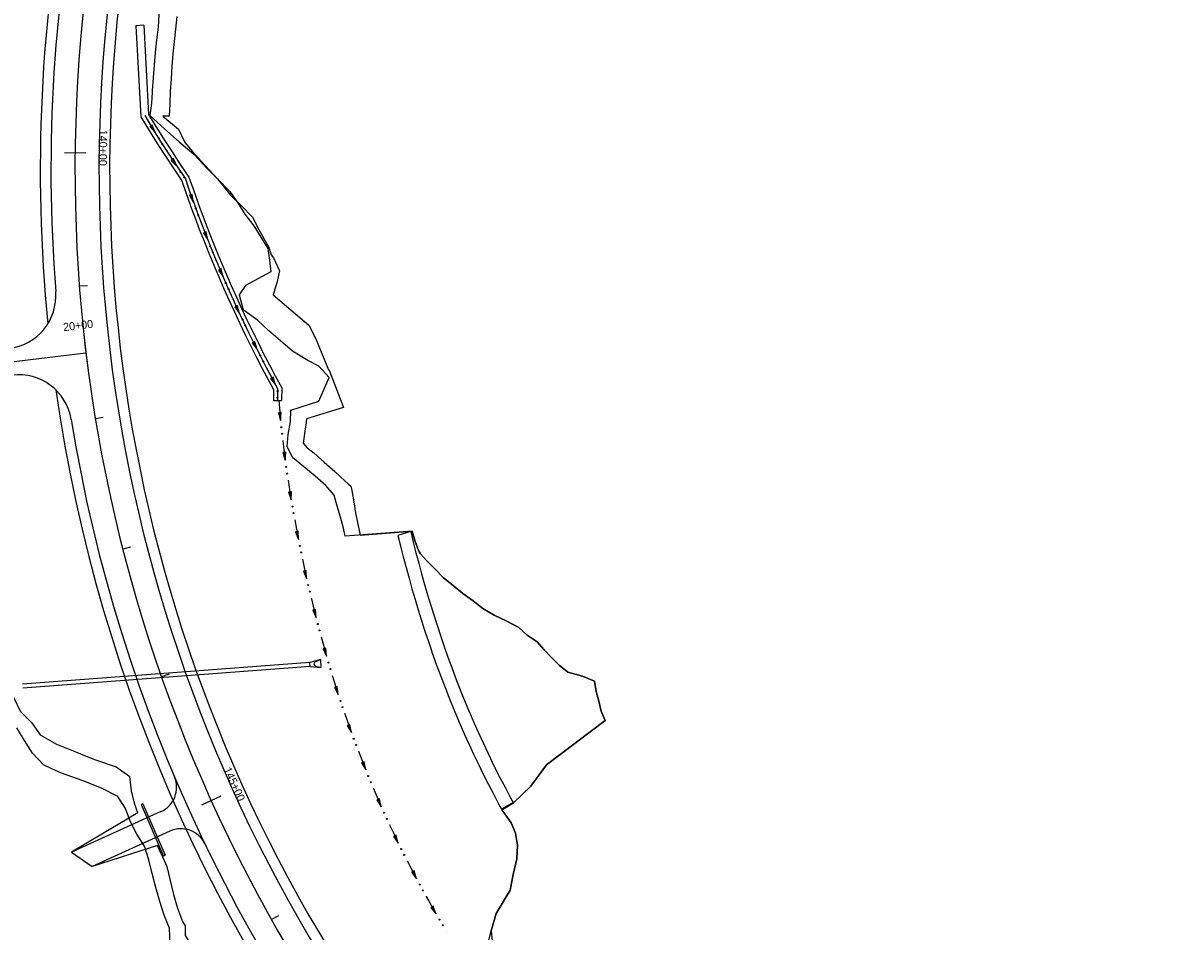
# Model space of a CAD drawing. Extents: x 979959 to 994833, y 1835619 to 1845316.
# Drawn here: x 980546 to 981407, y 1839009 to 1839689 of the extents above; entities that cross this region are included whole.
import ezdxf

# ---------------------------------------------------------------- set-up
doc = ezdxf.new("R2010")
doc.units = 0
for name, color, linetype in [('Future 5 Lane Construction Limits', 7, 'Continuous'), ('R_CONCRETE', 7, 'Continuous'), ('R_Drainage', 7, 'Continuous'), ('R_Horz Alg', 7, 'Continuous'), ('R_Horz Alg Stationing', 7, 'Continuous'), ('R_Proposed Const Limits', 7, 'Continuous'), ('R_Proposed Road', 7, 'Continuous'), ('R_Special Ditch', 7, 'Continuous')]:
    doc.layers.add(name, color=color, linetype=linetype)

msp = doc.modelspace()

# ---------------------------------------------------------------- linework, layer by layer
at = {"layer": 'Future 5 Lane Construction Limits'}
for points in [[(980661.5, 1839693.96), (980660.64, 1839684.61), (980659.71, 1839675.27), (980658.72, 1839665.93), (980657.92, 1839656.57), (980657.53, 1839652.03), (980657.24, 1839647.21), (980656.64, 1839637.84), (980656.27, 1839628.45), (980655.92, 1839619.34), (980651.06, 1839619.25), (980662.91, 1839609.48), (980667.48, 1839599.48), (980673.3, 1839592.84), (980675.54, 1839590.32), (980679.9, 1839585.51), (980692.13, 1839572.37), (980701.95, 1839560.21), (980709.97, 1839552.05), (980718.36, 1839543.49), (980723.08, 1839534.26), (980726.84, 1839527.62), (980730.59, 1839521.03), (980732.41, 1839515.32), (980733.97, 1839513.09), (980738.64, 1839503.38), (980736.51, 1839494.33), (980734.08, 1839486.42), (980733.74, 1839485.32), (980760.6, 1839462.53), (980765.76, 1839452.42), (980770.23, 1839441.36), (980775.36, 1839429.18), (980775.83, 1839428.82), (980786.57, 1839400.9), (980758.87, 1839392.38), (980758.47, 1839389.78), (980757.52, 1839383.29), (980756.26, 1839374.17), (980759.24, 1839370.76), (980764.29, 1839367.03), (980772, 1839359.93), (980779.94, 1839353), (980787.46, 1839346.06), (980790.07, 1839343.81), (980792.09, 1839341.96), (980792.78, 1839338.67), (980794.24, 1839330.31), (980795.5, 1839321.89), (980797.21, 1839313.57), (980799.03, 1839305.27), (980837.96, 1839308.22), (980840.15, 1839300.37), (980841.97, 1839295.64), (980843.2, 1839292.79), (980844.19, 1839291.25), (980848.91, 1839286.11), (980855.24, 1839279.7), (980861.61, 1839273.38), (980868.69, 1839267.39), (980876.1, 1839261.6), (980883.61, 1839255.94), (980887.45, 1839253.07), (980891.1, 1839250.38), (980899.56, 1839245.29), (980909.03, 1839240.73), (980917.84, 1839236.02), (980924.22, 1839230.39), (980931.6, 1839225.27), (980937, 1839219.34), (980942.54, 1839213.52), (980948.18, 1839207.8), (980954.64, 1839202.53), (980965.81, 1839199.66), (980974.6, 1839195.76), (980975.81, 1839188.05), (980978.03, 1839180.83), (980979.59, 1839173.22), (980982.58, 1839166.36), (980938.77, 1839133.14), (980926.94, 1839117.2), (980914.01, 1839104.62), (980905.12, 1839099.43), (980907.55, 1839096.46), (980912.18, 1839089.52), (980915.52, 1839081.8), (980916.91, 1839072.85), (980916.42, 1839062.64), (980913.72, 1839050.87), (980911.49, 1839039.23), (980900.86, 1839021.78), (980897.3, 1839008.77), (980898.25, 1838998.69)], [(980656.5, 1838998.75), (980656.22, 1839010.65), (980652.21, 1839020.53), (980648.84, 1839030.71), (980645.96, 1839041.1), (980643.22, 1839051.52), (980640.49, 1839061.9), (980637.27, 1839072.01), (980631.68, 1839081.03), (980626.8, 1839090.39), (980623.08, 1839100.27), (980617.31, 1839109.26), (980605.24, 1839115.7), (980590.67, 1839121.3), (980575.25, 1839126.79), (980568.5, 1839129.83), (980561.59, 1839133.17), (980553.31, 1839141.75), (980547.32, 1839151.24), (980541.78, 1839160.94)]]:
    msp.add_lwpolyline(points, dxfattribs=at)
at = {"layer": 'R_CONCRETE'}
for p, q in [((980636.76, 1839687.43), (980630.76, 1839687.09)), ((980734.02, 1839406.17), (980740.01, 1839406.06))]:
    msp.add_line(p, q, dxfattribs=at)
for points in [[(980630.76, 1839687.09), (980634.54, 1839618.84), (980640.87, 1839608.46), (980646.91, 1839598.81), (980653.03, 1839589.27), (980659.23, 1839579.84), (980665.28, 1839570.86), (980668.36, 1839561.99), (980671.65, 1839552.79), (980671.97, 1839551.89), (980675.02, 1839543.64), (980678.46, 1839534.55), (980681.99, 1839525.52), (980685.59, 1839516.54), (980689.26, 1839507.63), (980693.02, 1839498.77), (980696.85, 1839489.98), (980700.75, 1839481.24), (980704.73, 1839472.57), (980708.77, 1839463.96), (980712.9, 1839455.41), (980717.09, 1839446.92), (980721.35, 1839438.5), (980725.68, 1839430.14), (980730.08, 1839421.85), (980734.17, 1839414.33), (980734.02, 1839406.17)], [(980636.76, 1839687.43), (980640.45, 1839620.67), (980645.98, 1839611.61), (980651.98, 1839602.02), (980658.06, 1839592.54), (980664.22, 1839583.17), (980670.7, 1839573.57), (980674.02, 1839563.98), (980677.29, 1839554.83), (980677.61, 1839553.96), (980680.64, 1839545.74), (980684.06, 1839536.7), (980687.56, 1839527.73), (980691.14, 1839518.81), (980694.8, 1839509.94), (980698.53, 1839501.14), (980702.34, 1839492.4), (980706.22, 1839483.72), (980710.17, 1839475.1), (980714.19, 1839466.54), (980718.29, 1839458.04), (980722.45, 1839449.61), (980726.69, 1839441.23), (980731, 1839432.93), (980735.37, 1839424.69), (980740.19, 1839415.8), (980740.01, 1839406.06)]]:
    msp.add_lwpolyline(points, dxfattribs=at)
at = {"layer": 'R_Drainage'}
for p, q in [((980761.42, 1839209.9), (980546.03, 1839193.63)), ((980769.43, 1839212.01), (980761.42, 1839209.9)), ((980761.65, 1839206.91), (980761.42, 1839209.9)), ((980765.42, 1839210.28), (980769.43, 1839212.01)), ((980769.89, 1839206.03), (980769.43, 1839212.01)), ((980761.65, 1839206.91), (980546.26, 1839190.64)), ((980761.65, 1839206.91), (980769.89, 1839206.03)), ((980765.66, 1839207.14), (980769.89, 1839206.03)), ((980636.23, 1839103.87), (980634.86, 1839103.28)), ((980634.86, 1839103.28), (980651.49, 1839064.71)), ((980636.23, 1839103.87), (980652.87, 1839065.31)), ((980652.87, 1839065.31), (980651.49, 1839064.71))]:
    msp.add_line(p, q, dxfattribs=at)
msp.add_arc((980766.08, 1839208.75), 1.67, 113.36254, 255.27729, dxfattribs=at)
at = {"layer": 'R_Horz Alg'}
msp.add_line((980490.52, 1839429.61), (980593.46, 1839442.01), dxfattribs=at)
msp.add_arc((981731.15, 1839579.08), 1145.92, 152.21752, 253.16792, dxfattribs=at)
at = {"layer": 'R_Horz Alg Stationing'}
for points in [[(980593.3, 1839591.59), (980577.3, 1839591.77)], [(980594.55, 1839492.22), (980588.56, 1839491.76)], [(980592.5, 1839449.95), (980594.42, 1839434.07)], [(980606.44, 1839393.49), (980600.52, 1839392.51)], [(980626.9, 1839296.17), (980621.08, 1839294.68)], [(980655.76, 1839201.01), (980650.09, 1839199.02)], [(980694.62, 1839109.54), (980680.05, 1839102.94)], [(980737.74, 1839020.01), (980732.52, 1839017.07)]]:
    msp.add_lwpolyline(points, dxfattribs=at)
at = {"layer": 'R_Proposed Const Limits'}
for p, q in [((980837.96, 1839308.22), (980787.77, 1839304.42)), ((980632.49, 1839096.99), (980582.76, 1839067.66)), ((980647.15, 1839072.6), (980598.03, 1839057.01)), ((980649.97, 1839066.5), (980647.15, 1839072.6))]:
    msp.add_line(p, q, dxfattribs=at)
for points in [[(980653.05, 1839771.7), (980654.57, 1839761.75), (980653.57, 1839752.26), (980652.65, 1839742.76), (980651.66, 1839733.29), (980650.73, 1839723.81), (980650.02, 1839714.32), (980649.08, 1839704.85), (980648.2, 1839695.39), (980647.5, 1839685.91), (980646.41, 1839676.46), (980645.42, 1839667.01), (980644.55, 1839657.54), (980643.78, 1839648.06), (980643.1, 1839638.58), (980643.02, 1839637.12), (980642.61, 1839629.08), (980641.32, 1839619.83)], [(980641.31, 1839619.84), (980652.34, 1839609.78), (980663.45, 1839600.14), (980674.22, 1839590.7), (980684.17, 1839580.42), (980692.13, 1839572.37), (980701.25, 1839562.88), (980707.1, 1839554.59), (980707.6, 1839553.74), (980712.64, 1839545.83), (980719.21, 1839537.2), (980724.46, 1839528.61), (980729.74, 1839520.11), (980730.97, 1839511.42), (980732.07, 1839502.73), (980713.07, 1839492.34), (980708.31, 1839485.27), (980711.26, 1839474.22)], [(980787.77, 1839304.42), (980786.62, 1839310.56), (980784.41, 1839318.84), (980781.86, 1839327.03), (980779.42, 1839335.25), (980773.32, 1839342.57), (980765.32, 1839349.52), (980756.77, 1839356.46), (980748.4, 1839363.55), (980744.33, 1839371.66), (980745.02, 1839380.78), (980746.85, 1839390.07), (980747.05, 1839399), (980768.1, 1839405.66), (980775.83, 1839423.41), (980767.97, 1839431.81), (980759.79, 1839436.16), (980748.19, 1839443.21), (980739.32, 1839450.79), (980730.49, 1839458.52), (980722, 1839466.42), (980711.26, 1839474.22)], [(980905.12, 1839099.43), (980914.01, 1839104.62), (980926.94, 1839117.2), (980938.77, 1839133.14), (980982.58, 1839166.36), (980979.59, 1839173.22), (980978.03, 1839180.83), (980975.81, 1839188.05), (980974.6, 1839195.76), (980965.81, 1839199.66), (980954.64, 1839202.53), (980948.18, 1839207.8), (980942.54, 1839213.52), (980937, 1839219.34), (980931.6, 1839225.27), (980924.22, 1839230.39), (980917.84, 1839236.02), (980909.03, 1839240.73), (980899.56, 1839245.29), (980891.1, 1839250.38), (980887.45, 1839253.07), (980883.61, 1839255.94), (980876.1, 1839261.6), (980868.69, 1839267.39), (980861.61, 1839273.38), (980855.24, 1839279.7), (980848.91, 1839286.11), (980844.19, 1839291.25), (980843.2, 1839292.79), (980841.97, 1839295.64), (980840.15, 1839300.37), (980837.96, 1839308.22)], [(980520.85, 1839200.49), (980533.91, 1839193.08), (980534.79, 1839190.85), (980539.33, 1839183.31), (980544.05, 1839173.34), (980552.68, 1839164.77), (980559.23, 1839155.55), (980571.42, 1839148.47), (980586.33, 1839142.6), (980593.7, 1839139.57), (980600.71, 1839136.75), (980616.08, 1839131.5), (980626.34, 1839124.39)], [(980632.49, 1839096.99), (980630.13, 1839103.31), (980627.53, 1839113.58), (980626.34, 1839124.39)], [(980890.66, 1838982.44), (980897.3, 1839008.77), (980900.86, 1839021.78), (980911.49, 1839039.23), (980913.72, 1839050.87), (980916.42, 1839062.64), (980916.91, 1839072.85), (980915.52, 1839081.8), (980912.18, 1839089.52), (980907.55, 1839096.46), (980905.12, 1839099.43)], [(980649.97, 1839066.5), (980654.08, 1839056.78), (980656.52, 1839046.33), (980659.06, 1839035.88), (980661.99, 1839025.59), (980665.91, 1839015.78), (980667.95, 1839012.47), (980667.94, 1839005.26), (980673.63, 1838996.02)]]:
    msp.add_lwpolyline(points, dxfattribs=at)
at = {"layer": 'R_Proposed Road'}
for p, q in [((980836.93, 1839307.91), (980827.36, 1839305.01)), ((980913.69, 1839104.84), (980905.04, 1839099.82)), ((980582.76, 1839067.66), (980598.03, 1839057.01))]:
    msp.add_line(p, q, dxfattribs=at)
for points in [[(980827.36, 1839305.01), (980828.99, 1839298.32), (980829.32, 1839296.98), (980831.36, 1839288.98), (980831.81, 1839287.23), (980833.46, 1839280.98), (980835.64, 1839273), (980837.88, 1839265.04), (980840.2, 1839257.09), (980842.59, 1839249.16), (980845.05, 1839241.24), (980846.34, 1839237.19), (980846.87, 1839235.52), (980847.58, 1839233.35), (980850.16, 1839225.51), (980850.18, 1839225.47), (980852.45, 1839218.79), (980852.86, 1839217.61), (980854.77, 1839212.16), (980855.62, 1839209.78), (980858.47, 1839201.98), (980861.4, 1839194.2), (980864.42, 1839186.46), (980864.97, 1839185.06), (980867.52, 1839178.74), (980870.7, 1839171.06), (980873.97, 1839163.41), (980877.32, 1839155.79), (980880.75, 1839148.21), (980884.26, 1839140.66), (980887.86, 1839133.15), (980889.21, 1839130.39), (980891.54, 1839125.67), (980895.3, 1839118.24), (980899.13, 1839110.84), (980903.05, 1839103.48), (980905.04, 1839099.82)], [(980836.93, 1839307.91), (980838.54, 1839301.3), (980838.87, 1839299.97), (980840.88, 1839292.04), (980841.32, 1839290.32), (980842.95, 1839284.13), (980845.1, 1839276.24), (980847.32, 1839268.35), (980849.61, 1839260.49), (980851.96, 1839252.64), (980854.39, 1839244.81), (980855.67, 1839240.79), (980856.2, 1839239.14), (980856.89, 1839236.99), (980859.44, 1839229.23), (980859.46, 1839229.19), (980861.7, 1839222.59), (980862.1, 1839221.42), (980863.99, 1839216.02), (980864.83, 1839213.67), (980867.65, 1839205.95), (980870.54, 1839198.25), (980873.52, 1839190.59), (980874.07, 1839189.2), (980876.59, 1839182.95), (980879.74, 1839175.35), (980882.97, 1839167.77), (980886.28, 1839160.23), (980889.67, 1839152.73), (980893.15, 1839145.26), (980896.7, 1839137.82), (980898.03, 1839135.09), (980900.34, 1839130.42), (980904.05, 1839123.06), (980907.85, 1839115.74), (980911.72, 1839108.46), (980913.69, 1839104.84)], [(980649.72, 1839097.99), (980582.76, 1839067.66)], [(980656.32, 1839083.41), (980598.03, 1839057.01)]]:
    msp.add_lwpolyline(points, dxfattribs=at)
for centre, radius, start, end in [((981731.15, 1839579.08), 1171.92, 152.21752, 185.64733), ((981731.15, 1839579.08), 1163.92, 152.21752, 184.48963), ((981731.15, 1839579.08), 1127.92, 152.21752, 253.16792), ((981731.15, 1839579.08), 1119.92, 152.21752, 253.16792), ((980530.93, 1839484.84), 40, 276.86988, 4.48963), ((980542.89, 1839385.55), 40, 9.25012, 96.86988), ((981731.15, 1839579.08), 1171.92, 188.09242, 253.16792), ((981731.15, 1839579.08), 1163.92, 189.25012, 253.16792), ((980641.47, 1839116.21), 20, 294.36988, 23.01469), ((980664.57, 1839065.2), 20, 25.72507, 114.36988)]:
    msp.add_arc(centre, radius, start, end, dxfattribs=at)
at = {"layer": 'R_Special Ditch'}
for p, q in [((980643.06, 1839612.62), (980641.26, 1839611.5)), ((980641.26, 1839611.5), (980645.34, 1839606.97)), ((980645.34, 1839606.97), (980643.06, 1839612.62)), ((980659.18, 1839587.3), (980657.41, 1839586.14)), ((980661.59, 1839581.71), (980659.18, 1839587.3)), ((980657.41, 1839586.14), (980661.59, 1839581.71)), ((980673.13, 1839560.69), (980671.14, 1839559.97)), ((980671.14, 1839559.97), (980674.16, 1839554.68)), ((980674.16, 1839554.68), (980673.13, 1839560.69)), ((980683.59, 1839532.56), (980681.62, 1839531.79)), ((980681.62, 1839531.79), (980684.79, 1839526.59)), ((980684.79, 1839526.59), (980683.59, 1839532.56)), ((980694.89, 1839504.76), (980692.94, 1839503.94)), ((980692.94, 1839503.94), (980696.25, 1839498.83)), ((980696.25, 1839498.83), (980694.89, 1839504.76)), ((980707.01, 1839477.32), (980705.09, 1839476.43)), ((980705.09, 1839476.43), (980708.55, 1839471.42)), ((980708.55, 1839471.42), (980707.01, 1839477.32)), ((980719.95, 1839450.25), (980718.06, 1839449.3)), ((980718.06, 1839449.3), (980721.71, 1839444.42)), ((980721.71, 1839444.42), (980719.95, 1839450.25)), ((980733.75, 1839423.61), (980731.89, 1839422.6)), ((980735.68, 1839417.83), (980733.75, 1839423.61)), ((980731.89, 1839422.6), (980735.68, 1839417.83)), ((980739.83, 1839397.24), (980737.72, 1839397.03)), ((980737.72, 1839397.03), (980739.39, 1839391.17)), ((980739.39, 1839391.17), (980739.83, 1839397.24)), ((980743.21, 1839367.42), (980741.11, 1839367.15)), ((980741.11, 1839367.15), (980742.93, 1839361.34)), ((980742.93, 1839361.34), (980743.21, 1839367.42)), ((980747.45, 1839337.73), (980745.36, 1839337.38)), ((980747.38, 1839331.63), (980747.45, 1839337.73)), ((980745.36, 1839337.38), (980747.38, 1839331.63)), ((980752.61, 1839308.16), (980750.53, 1839307.76)), ((980750.53, 1839307.76), (980752.7, 1839302.07)), ((980752.7, 1839302.07), (980752.61, 1839308.16)), ((980758.61, 1839278.76), (980756.54, 1839278.3)), ((980756.54, 1839278.3), (980758.88, 1839272.68)), ((980758.88, 1839272.68), (980758.61, 1839278.76)), ((980765.49, 1839249.56), (980763.44, 1839249.03)), ((980763.44, 1839249.03), (980765.96, 1839243.49)), ((980765.96, 1839243.49), (980765.49, 1839249.56)), ((980773.24, 1839220.57), (980771.21, 1839219.99)), ((980771.21, 1839219.99), (980773.87, 1839214.51)), ((980773.87, 1839214.51), (980773.24, 1839220.57)), ((980781.84, 1839191.82), (980779.82, 1839191.18)), ((980779.82, 1839191.18), (980782.63, 1839185.78)), ((980782.63, 1839185.78), (980781.84, 1839191.82)), ((980791.37, 1839163.38), (980789.38, 1839162.66)), ((980789.38, 1839162.66), (980792.42, 1839157.38)), ((980792.42, 1839157.38), (980791.37, 1839163.38)), ((980801.93, 1839135.3), (980799.97, 1839134.52)), ((980799.97, 1839134.52), (980803.17, 1839129.33)), ((980803.17, 1839129.33), (980801.93, 1839135.3)), ((980813.47, 1839107.6), (980811.53, 1839106.76)), ((980811.53, 1839106.76), (980814.89, 1839101.68)), ((980814.89, 1839101.68), (980813.47, 1839107.6)), ((980825.95, 1839080.33), (980824.05, 1839079.41)), ((980824.05, 1839079.41), (980827.63, 1839074.48)), ((980827.63, 1839074.48), (980825.95, 1839080.33)), ((980839.42, 1839053.52), (980837.54, 1839052.54)), ((980841.28, 1839047.72), (980839.42, 1839053.52)), ((980837.54, 1839052.54), (980841.28, 1839047.72)), ((980853.8, 1839027.19), (980851.96, 1839026.15)), ((980851.96, 1839026.15), (980855.84, 1839021.45)), ((980855.84, 1839021.45), (980853.8, 1839027.19))]:
    msp.add_line(p, q, dxfattribs=at)
for points in [[(980637.5, 1839619.76), (980643.43, 1839610.03), (980649.44, 1839600.42), (980655.54, 1839590.91), (980661.73, 1839581.51), (980667.99, 1839572.21), (980671.19, 1839562.98), (980674.47, 1839553.81), (980674.79, 1839552.92), (980677.83, 1839544.69), (980681.26, 1839535.63), (980684.77, 1839526.62), (980688.37, 1839517.68), (980692.03, 1839508.79), (980695.77, 1839499.96), (980699.59, 1839491.19), (980703.48, 1839482.48), (980707.45, 1839473.83), (980711.48, 1839465.25), (980715.59, 1839456.72), (980719.77, 1839448.26), (980724.02, 1839439.87), (980728.34, 1839431.53), (980732.73, 1839423.27), (980737.18, 1839415.06), (980737.01, 1839406.11)], [(980637.5, 1839619.76), (980643.43, 1839610.03), (980645.34, 1839606.97)], [(980653.37, 1839594.3), (980653.39, 1839594.27)], [(980653.39, 1839594.27), (980655.54, 1839590.91), (980661.59, 1839581.71)], [(980669.15, 1839568.86), (980669.17, 1839568.83)], [(980669.17, 1839568.83), (980671.19, 1839562.98), (980674.16, 1839554.68)], [(980679.37, 1839540.62), (980679.38, 1839540.58)], [(980679.38, 1839540.58), (980681.26, 1839535.63), (980684.77, 1839526.62), (980684.79, 1839526.59)], [(980690.42, 1839512.69), (980690.44, 1839512.65)], [(980690.44, 1839512.65), (980692.03, 1839508.79), (980695.77, 1839499.96), (980696.27, 1839498.83)], [(980702.31, 1839485.1), (980702.33, 1839485.07)], [(980702.33, 1839485.07), (980703.48, 1839482.48), (980707.45, 1839473.83), (980708.58, 1839471.43)], [(980715.03, 1839457.89), (980715.05, 1839457.86)], [(980715.05, 1839457.86), (980715.59, 1839456.72), (980719.77, 1839448.26), (980721.71, 1839444.42)], [(980728.58, 1839431.08), (980728.6, 1839431.05)], [(980728.6, 1839431.05), (980732.73, 1839423.27), (980735.68, 1839417.83)], [(980737.94, 1839406.1), (980738.74, 1839397.48), (980739.39, 1839391.17)], [(980741.05, 1839376.26), (980741.06, 1839376.22)], [(980741.06, 1839376.22), (980741.67, 1839371.11), (980742.8, 1839362.32), (980742.94, 1839361.34)], [(980745.05, 1839346.49), (980745.05, 1839346.45)], [(980745.05, 1839346.45), (980745.3, 1839344.76), (980746.66, 1839335.99), (980747.38, 1839331.63)], [(980749.93, 1839316.85), (980749.93, 1839316.81)], [(980749.93, 1839316.81), (980751.23, 1839309.72), (980752.7, 1839302.07)], [(980755.69, 1839287.37), (980755.7, 1839287.33)], [(980755.7, 1839287.33), (980756.5, 1839283.52), (980758.08, 1839276.26), (980758.41, 1839274.8), (980758.9, 1839272.68)], [(980762.31, 1839258.07), (980762.32, 1839258.04)], [(980762.32, 1839258.04), (980762.47, 1839257.41), (980764.61, 1839248.73), (980765.96, 1839243.49)], [(980769.8, 1839228.99), (980769.81, 1839228.95)], [(980769.81, 1839228.95), (980771.52, 1839222.77), (980773.87, 1839214.51)], [(980778.16, 1839200.1), (980779.12, 1839196.95), (980781.81, 1839188.37), (980782.66, 1839185.79)], [(980787.4, 1839171.56), (980787.41, 1839171.52)], [(980787.41, 1839171.52), (980787.48, 1839171.31), (980790.46, 1839162.81), (980792.42, 1839157.38)], [(980797.67, 1839143.33), (980797.68, 1839143.29)], [(980797.68, 1839143.29), (980799.92, 1839137.5), (980803.17, 1839129.33)], [(980808.92, 1839115.48), (980808.94, 1839115.45)], [(980808.94, 1839115.45), (980810.2, 1839112.46), (980813.8, 1839104.18), (980814.92, 1839101.69)], [(980821.14, 1839088.04), (980821.15, 1839088.01)], [(980821.15, 1839088.01), (980821.28, 1839087.73), (980825.15, 1839079.56), (980827.63, 1839074.48)], [(980834.32, 1839061.05), (980834.34, 1839061.02)], [(980834.34, 1839061.02), (980835.22, 1839059.3), (980837.29, 1839055.29), (980841.28, 1839047.72)], [(980848.45, 1839034.55), (980848.47, 1839034.52)], [(980848.47, 1839034.51), (980850.21, 1839031.38), (980854.68, 1839023.5), (980855.87, 1839021.46)], [(980863.49, 1839008.54), (980863.51, 1839008.51)]]:
    msp.add_lwpolyline(points, dxfattribs=at)
for centre in [(980648.03, 1839602.75), (980650.71, 1839598.51), (980664.42, 1839577.58), (980667.22, 1839573.42), (980675.91, 1839549.99), (980677.64, 1839545.29), (980686.69, 1839521.96), (980688.56, 1839517.31), (980698.3, 1839494.25), (980700.31, 1839489.67), (980710.74, 1839466.92), (980712.9, 1839462.4), (980724.01, 1839439.97), (980726.31, 1839435.52), (980737.09, 1839408.19), (980737.18, 1839413.2), (980739.95, 1839386.19), (980740.51, 1839381.21), (980743.66, 1839356.38), (980744.36, 1839351.42), (980748.24, 1839326.7), (980749.09, 1839321.76), (980753.71, 1839297.17), (980754.7, 1839292.26), (980760.05, 1839267.81), (980761.19, 1839262.93), (980767.25, 1839238.65), (980768.54, 1839233.81), (980775.3, 1839209.71), (980776.73, 1839204.91), (980784.25, 1839181.04), (980785.84, 1839176.29), (980794.17, 1839152.69), (980795.93, 1839148), (980805.1, 1839124.72), (980807.01, 1839120.09), (980817, 1839097.14), (980819.08, 1839092.58), (980829.87, 1839070), (980832.11, 1839065.52), (980843.68, 1839043.33), (980846.07, 1839038.93), (980858.41, 1839017.16), (980860.96, 1839012.84)]:
    msp.add_circle(centre, 0.375, dxfattribs=at)

# ---------------------------------------------------------------- texts
at = {"layer": 'R_Horz Alg Stationing'}
for s, rotation, p in [('140+00', 269.36988, (980603.49, 1839609.13)), ('20+00', 6.86988, (980576.77, 1839458.13)), ('145+00', 294.36988, (980696.45, 1839129.74))]:
    msp.add_text(s, height=6, rotation=rotation, dxfattribs=at).set_placement(p)

doc.saveas('drawing.dxf')
